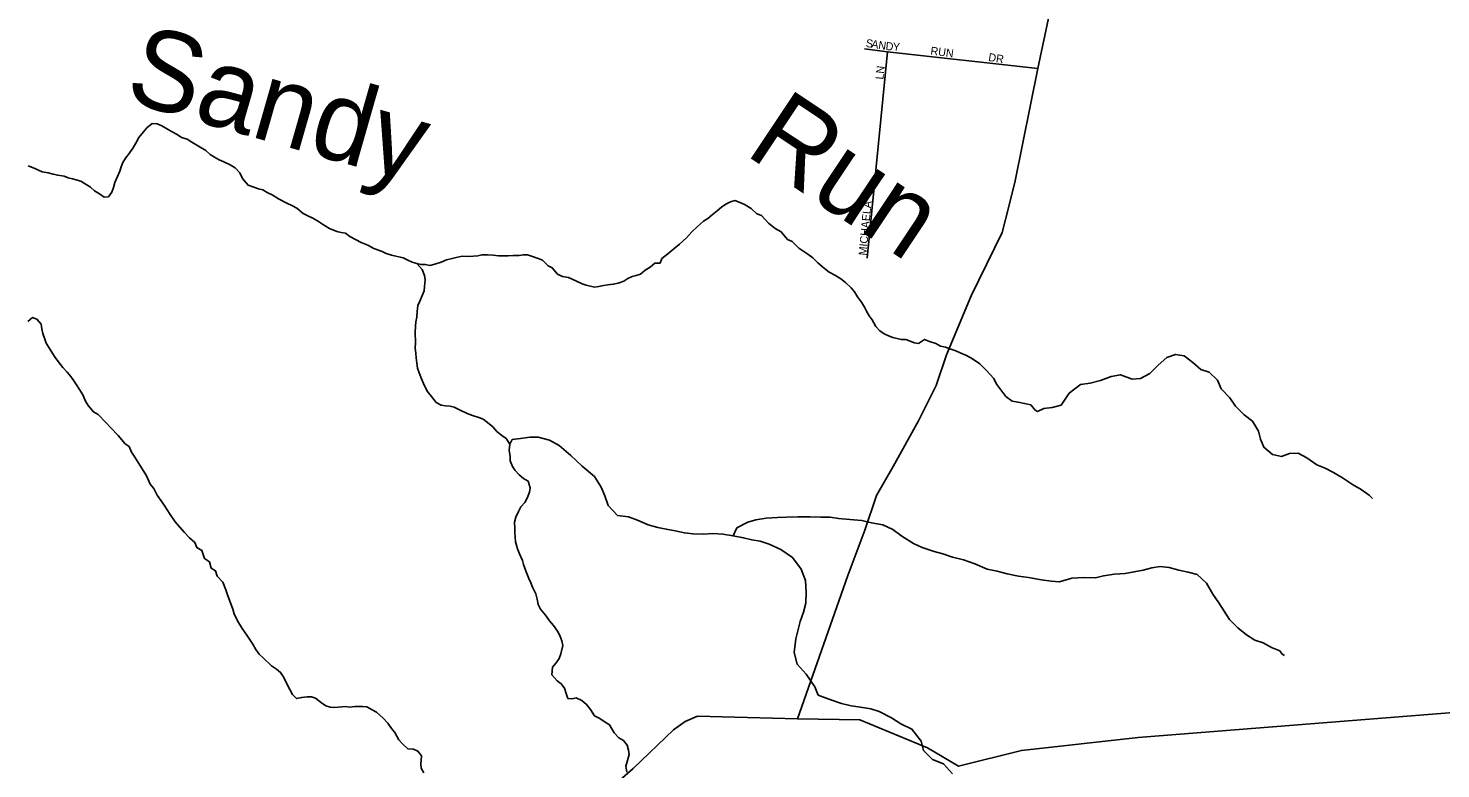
# Model space of a CAD drawing. Extents: x 1310247 to 1664935, y 284496 to 704931.
# Drawn here: x 1538644 to 1547469, y 566523 to 571154 of the extents above; entities that cross this region are included whole.
import ezdxf

# ---------------------------------------------------------------- set-up
doc = ezdxf.new("R2010")
doc.units = 0
for name, color, linetype in [('GM_P_State_Location', 7, 'Continuous'), ('GM_X_County_Road_Text', 7, 'Continuous'), ('GM_X_Minor_Lake_Text', 7, 'Continuous'), ('GM_X_Minor_River_Text', 7, 'Continuous'), ('GM_X_State_Location', 7, 'Continuous')]:
    doc.layers.add(name, color=color, linetype=linetype)

msp = doc.modelspace()

# ---------------------------------------------------------------- linework, layer by layer
at = {"layer": 'GM_X_County_Road_Text'}
for points in [[(1545638.2, 575693.2), (1545540.8, 574922), (1545411.4, 574191.3), (1545361.3, 573969.2), (1545309, 573665.5), (1545285.2, 573526.7), (1545254.7, 573392.7), (1545253.5, 573097.4), (1545301.9, 572769.2), (1545309.4, 572626.4), (1545234.3, 572240.1), (1544952.2, 570902.1), (1544810.7, 570199.1), (1544773.8, 570047.1), (1544728.7, 569877.2), (1544534.9, 569481.1), (1544381.9, 569112.3), (1544316.2, 568918.8), (1544205.9, 568697.9), (1544048.3, 568413.6), (1543944.6, 568232.8), (1543870.5, 568015.3), (1543765.1, 567732.1), (1543450.1, 566834.3)], [(1543450.1, 566834.3), (1543839.4, 566829.3), (1544261.8, 566655), (1544456.5, 566539.1), (1544849.7, 566638.3), (1545578.7, 566718.2), (1548335.9, 566936.7)], [(1538600, 564340.9), (1538787.7, 564395.7), (1539385.1, 564694), (1539651, 564855.8), (1539820.7, 565139.7), (1539945.6, 565392.4), (1540005.2, 565469.6), (1540345.3, 565632), (1541253.6, 565910.6), (1541620.9, 566022.4), (1541934.3, 566147.2), (1542106.7, 566248.4), (1542422.8, 566525.7), (1542676, 566766.1), (1542749.2, 566818.9), (1542826.1, 566851.7), (1543450.1, 566834.3)]]:
    msp.add_lwpolyline(points, dxfattribs=at)
at = {"layer": 'GM_X_Minor_River_Text'}
for points in [[(1538643.9, 570292.8), (1538682.1, 570278.7), (1538732.2, 570254.7), (1538768.3, 570248.6), (1538800.4, 570240.6), (1538828.5, 570234.6), (1538868.6, 570228.6), (1538894.7, 570218.5), (1538920.8, 570212.5), (1538972.9, 570196.5), (1539033.1, 570160.4), (1539059.2, 570136.3), (1539089.3, 570118.2), (1539119.4, 570098.2), (1539145.5, 570100.2), (1539167.5, 570128.3), (1539177.6, 570158.4), (1539185.6, 570188.4), (1539201.6, 570226.5), (1539215.7, 570260.7), (1539225.7, 570286.7), (1539235.7, 570314.8), (1539251.8, 570340.9), (1539275.8, 570371), (1539301.9, 570409.1), (1539316, 570435.2), (1539336, 570471.3), (1539364.1, 570505.4), (1539386.2, 570531.4), (1539418.3, 570557.5), (1539450.4, 570555.5), (1539478.4, 570543.5), (1539514.6, 570523.4), (1539542.6, 570505.4), (1539574.7, 570489.3), (1539602.8, 570471.3), (1539636.9, 570459.2), (1539667, 570441.2), (1539719.2, 570409.1), (1539753.3, 570389), (1539781.4, 570364.9), (1539807.4, 570346.9), (1539837.5, 570330.8), (1539865.6, 570318.8), (1539905.7, 570298.8), (1539937.8, 570280.7), (1539965.9, 570248.6), (1539984, 570214.5), (1540018.1, 570172.4), (1540054.2, 570160.3), (1540082.3, 570150.3), (1540110.4, 570142.3), (1540136.5, 570126.2), (1540168.5, 570112.2), (1540208.7, 570086.1), (1540260.8, 570060), (1540294.9, 570044), (1540323, 570027.9), (1540361.1, 569995.8), (1540391.2, 569979.8)], [(1540391.2, 569979.8), (1540423.3, 569965.8), (1540457.4, 569945.7), (1540489.5, 569923.6), (1540525.6, 569901.6), (1540571.8, 569883.5), (1540599.9, 569875.5), (1540625.9, 569871.5), (1540654, 569851.4), (1540688.1, 569833.4), (1540724.2, 569813.3), (1540766.4, 569797.3), (1540804.5, 569777.2), (1540854.6, 569757.1), (1540880.7, 569745.1), (1540914.8, 569735.1), (1540987, 569717), (1541015.1, 569703), (1541043.2, 569690.9), (1541071.3, 569682.9), (1541097.4, 569676.9), (1541125.4, 569676.9), (1541153.5, 569670.9), (1541185.6, 569678.9), (1541223.7, 569690.9), (1541257.8, 569705), (1541291.9, 569713), (1541318, 569721), (1541356.1, 569729), (1541396.3, 569727), (1541452.4, 569731.1), (1541478.5, 569737.1), (1541514.6, 569737.1), (1541548.7, 569735.1), (1541582.8, 569731), (1541643, 569731), (1541673.1, 569733), (1541711.2, 569733), (1541737.3, 569737.1), (1541763.4, 569737.1), (1541795.5, 569727), (1541829.6, 569713), (1541857.7, 569703), (1541891.8, 569666.9), (1541917.8, 569654.8), (1541951.9, 569616.7), (1541982, 569600.7), (1542020.1, 569594.7), (1542066.3, 569574.6), (1542104.4, 569554.5), (1542130.5, 569546.5), (1542182.6, 569534.5), (1542208.7, 569538.5), (1542238.8, 569544.5), (1542264.9, 569548.5), (1542299, 569552.5), (1542329.1, 569558.5), (1542365.2, 569572.6), (1542391.3, 569588.6), (1542417.3, 569600.7), (1542443.4, 569606.7), (1542469.5, 569616.7), (1542499.6, 569640.8), (1542529.7, 569658.8), (1542559.8, 569684.9), (1542591.9, 569684.9), (1542601.9, 569713), (1542640, 569743.1), (1542678.1, 569775.2), (1542712.2, 569803.3), (1542756.4, 569843.4), (1542790.5, 569879.5), (1542826.6, 569913.6), (1542862.7, 569947.7), (1542890.8, 569963.7), (1542916.8, 569985.8), (1542948.9, 570011.9), (1542975, 570033.9), (1543003.1, 570054), (1543031.2, 570068), (1543059.3, 570076.1), (1543097.4, 570062), (1543123.5, 570050), (1543161.6, 570025.9), (1543195.7, 569993.8), (1543225.8, 569981.8), (1543269.9, 569933.7), (1543310, 569901.5), (1543348.1, 569879.5), (1543388.3, 569833.3), (1543416.3, 569819.3), (1543458.5, 569779.2), (1543484.6, 569761.1), (1543514.6, 569741.1), (1543546.7, 569717), (1543576.8, 569686.9), (1543619, 569650.8), (1543649.1, 569628.8), (1543687.2, 569606.7), (1543721.3, 569586.6), (1543749.4, 569564.6)], [(1541071.3, 569682.9), (1541105.4, 569644.8), (1541119.4, 569606.7), (1541123.4, 569580.6), (1541119.4, 569538.5), (1541117.4, 569512.4), (1541107.4, 569486.3), (1541091.4, 569446.2), (1541079.3, 569420.2), (1541073.3, 569382), (1541071.3, 569347.9), (1541065.3, 569317.9), (1541063.3, 569289.8), (1541061.3, 569251.7), (1541063.3, 569187.5), (1541061.3, 569153.4), (1541065.3, 569121.3), (1541067.3, 569093.2), (1541071.3, 569059.1), (1541075.3, 569029), (1541087.3, 568999), (1541101.4, 568960.8), (1541113.4, 568932.8), (1541137.5, 568884.7), (1541163.6, 568850.5), (1541193.7, 568812.4), (1541223.8, 568796.4), (1541251.9, 568792.4), (1541279.9, 568790.4), (1541306, 568784.4), (1541342.1, 568766.3), (1541386.2, 568744.2), (1541420.4, 568732.2), (1541460.5, 568720.2), (1541486.6, 568708.1), (1541514.6, 568688.1), (1541546.7, 568662), (1541572.8, 568631.9), (1541602.9, 568607.9), (1541631, 568587.8), (1541653.1, 568553.7), (1541649.1, 568515.6), (1541655.1, 568475.5), (1541655.1, 568449.4), (1541669.1, 568413.3), (1541687.2, 568387.2), (1541711.2, 568361.2), (1541739.3, 568337.1), (1541767.4, 568321.1), (1541779.4, 568278.9), (1541775.4, 568252.9), (1541761.4, 568214.8), (1541747.4, 568188.7), (1541721.3, 568160.6), (1541707.2, 568132.6), (1541691.2, 568096.5), (1541683.2, 568064.4), (1541685.2, 568026.3), (1541685.2, 568000.2), (1541689.2, 567942), (1541701.2, 567897.9), (1541713.2, 567867.8), (1541731.3, 567825.7), (1541739.3, 567799.7), (1541755.4, 567755.5), (1541771.4, 567713.4), (1541783.5, 567685.3), (1541795.5, 567659.3), (1541815.6, 567617.2), (1541823.6, 567583.1), (1541829.6, 567551), (1541845.6, 567520.9), (1541875.7, 567482.8), (1541901.8, 567448.7), (1541925.9, 567418.7), (1541950, 567384.5), (1541966, 567356.5), (1541978, 567322.4), (1541984.1, 567294.3), (1541972, 567242.2), (1541962, 567212.1), (1541941.9, 567186), (1541919.9, 567158), (1541915.9, 567109.8), (1541948, 567073.7), (1541974, 567053.7), (1541994.1, 567027.6), (1542006.1, 566993.5), (1542016.2, 566963.4), (1542042.2, 566961.4), (1542068.3, 566967.5), (1542102.4, 566949.4), (1542132.5, 566925.3), (1542156.6, 566893.3), (1542182.7, 566853.2), (1542214.8, 566837.1), (1542248.9, 566815.1), (1542274.9, 566797), (1542305, 566746.9), (1542335.1, 566716.8), (1542363.2, 566698.8)], [(1543749.4, 569564.6), (1543785.5, 569530.5), (1543807.5, 569504.4), (1543825.6, 569474.3), (1543849.7, 569440.2), (1543869.7, 569410.1), (1543881.8, 569384), (1543897.8, 569356), (1543915.9, 569329.9), (1543939.9, 569287.8), (1543964, 569261.7), (1543992.1, 569243.7), (1544018.2, 569229.6), (1544046.3, 569219.6), (1544098.4, 569207.5), (1544126.5, 569207.5), (1544154.6, 569197.5), (1544180.7, 569185.5), (1544206.7, 569181.5), (1544244.9, 569207.5), (1544275, 569195.5), (1544315.1, 569181.5), (1544343.2, 569165.4), (1544375.3, 569159.4), (1544409.4, 569147.4), (1544439.4, 569137.3), (1544467.5, 569123.3), (1544505.6, 569107.3), (1544543.8, 569087.2), (1544589.9, 569055.1), (1544632, 569013), (1544674.2, 568964.9), (1544696.2, 568926.8), (1544714.3, 568900.7), (1544752.4, 568850.5), (1544792.5, 568822.5), (1544828.6, 568814.4), (1544908.9, 568798.4), (1544934.9, 568766.3), (1544949, 568756.3)], [(1538642, 569319.9), (1538672, 569344), (1538698.1, 569334), (1538724.2, 569303.9), (1538730.2, 569273.8), (1538736.2, 569245.7), (1538748.3, 569209.6), (1538756.3, 569183.6), (1538792.4, 569127.4), (1538808.5, 569101.3), (1538830.5, 569069.2), (1538860.6, 569033.1), (1538886.7, 569003), (1538910.8, 568975), (1538928.8, 568948.9), (1538944.9, 568922.8), (1538964.9, 568894.7), (1538985, 568860.6), (1539003.1, 568822.5)], [(1545541, 568958.9), (1545594.4, 568963), (1545651.3, 568993.6), (1545702.8, 569046.4), (1545758.3, 569095.1), (1545812.9, 569113.7), (1545866.8, 569104.3), (1545919.8, 569062.7), (1545970.8, 569019.2), (1546022.5, 569003.8), (1546075.3, 568952.2), (1546098, 568899.4), (1546150.6, 568841.8), (1546187.3, 568790.7), (1546240.1, 568737.1), (1546293.1, 568697.5), (1546331.6, 568634.3), (1546342.3, 568583.8), (1546363, 568533.1), (1546417.9, 568487.5), (1546473.8, 568476), (1546524.4, 568494.7), (1546578.6, 568497.3), (1546632, 568467.8), (1546695, 568423.9), (1546746.5, 568402.5), (1546799.9, 568375), (1546855.2, 568341.4), (1546918.2, 568299.6), (1546971.6, 568270.1), (1547022.8, 568234.6), (1547042.3, 568212)], [(1544949, 568756.3), (1544990.2, 568775.7), (1545042.4, 568782.7), (1545096.8, 568795.6), (1545148.5, 568870.7), (1545217.7, 568925.5), (1545278, 568934.3), (1545344.5, 568950.9), (1545411.1, 568975.6), (1545467.5, 568986.5), (1545541, 568958.9)], [(1539003.1, 568822.5), (1539019.1, 568794.5), (1539051.2, 568754.3), (1539081.3, 568738.3), (1539129.4, 568688.2), (1539159.5, 568654), (1539205.7, 568607.9), (1539249.8, 568555.8), (1539275.9, 568537.7), (1539289.9, 568503.6), (1539310, 568471.5), (1539342.1, 568421.4), (1539366.2, 568381.3), (1539382.2, 568355.2), (1539406.3, 568303.1), (1539428.4, 568275), (1539450.4, 568234.9), (1539474.5, 568198.8), (1539494.6, 568170.7), (1539530.7, 568112.6), (1539562.8, 568066.4), (1539618.9, 568002.3), (1539651, 567966.2), (1539685.1, 567938.1), (1539697.2, 567906), (1539729.3, 567887.9), (1539745.3, 567837.8), (1539777.4, 567817.8), (1539787.4, 567777.7), (1539813.5, 567761.6), (1539825.6, 567727.5), (1539859.7, 567689.4), (1539879.7, 567641.3), (1539891.8, 567605.2), (1539907.8, 567561.1), (1539921.8, 567521), (1539931.9, 567492.9), (1539951.9, 567448.8), (1539980, 567400.6), (1540010.1, 567358.5), (1540026.2, 567332.5), (1540048.2, 567302.4), (1540066.3, 567268.3), (1540086.3, 567240.2), (1540112.4, 567216.2), (1540164.6, 567166), (1540194.7, 567146), (1540220.7, 567125.9), (1540240.8, 567093.8), (1540262.9, 567049.7), (1540278.9, 567019.6), (1540295, 566987.5), (1540321, 566961.5), (1540353.1, 566969.5), (1540387.2, 566973.5), (1540413.3, 566973.5), (1540439.4, 566965.5), (1540475.5, 566935.4), (1540503.6, 566917.4), (1540531.7, 566909.3), (1540559.8, 566905.3), (1540624, 566913.3), (1540652, 566909.3), (1540684.1, 566913.3), (1540732.3, 566913.3), (1540760.4, 566911.3), (1540792.5, 566891.3), (1540820.5, 566877.2), (1540862.7, 566839.2), (1540890.8, 566809.1), (1540914.8, 566775), (1540934.9, 566748.9), (1540959, 566704.8), (1540983, 566678.7), (1541015.1, 566648.7), (1541051.2, 566644.6), (1541079.3, 566632.6), (1541101.4, 566604.5), (1541097.4, 566552.4), (1541099.4, 566526.3), (1541115.4, 566498.3)], [(1541653.1, 568553.7), (1541667.9, 568581.7), (1541720.2, 568588.7), (1541778.5, 568597.5), (1541830.6, 568596.4), (1541900.3, 568576.9), (1541961.7, 568543.5), (1542034.6, 568481.9), (1542105.3, 568414.2), (1542182.1, 568350.4), (1542224.8, 568283.4), (1542245.7, 568228.8), (1542268.5, 568170.1), (1542325.3, 568106.8), (1542395.3, 568099.3), (1542450.9, 568078.1), (1542516.5, 568048.7), (1542578.2, 568031.3), (1542630.1, 568022.2), (1542686, 568011), (1542743.8, 567997.8), (1542797.8, 567992.7), (1542863.9, 567989.3), (1542924.1, 567994.1), (1542984.1, 567990.8), (1543048, 567979.5), (1543113.9, 567968.1), (1543165.7, 567955), (1543217.6, 567945.9), (1543273.4, 567926.7), (1543346.8, 567893.1), (1543419.9, 567843.4), (1543472.5, 567772.1), (1543501.1, 567701.3), (1543505.6, 567627), (1543502.1, 567558.9), (1543486.9, 567503.1), (1543467.7, 567443.3), (1543439.4, 567335.6), (1543429.6, 567249.5), (1543448.1, 567177), (1543504.9, 567113.6), (1543559.4, 567036.3), (1543580.3, 566983.7), (1543651.9, 566956.1), (1543725.5, 566930.5), (1543785.3, 566917.3), (1543843.2, 566908.1), (1543909.2, 566898.7), (1543960.9, 566881.6), (1544038.2, 566841.8), (1544095.6, 566804.6), (1544165, 566771), (1544223.5, 566695.6), (1544238.4, 566637.2), (1544293.3, 566581.9), (1544362.9, 566554.4), (1544419.7, 566491)], [(1543048, 567979.5), (1543071.1, 568029.1), (1543140, 568065.8), (1543190.4, 568078.8), (1543254.7, 568089.5), (1543324.9, 568094.1), (1543381.1, 568096.9), (1543453.2, 568097.4), (1543529.4, 568097.9), (1543595.5, 568096.5), (1543653.6, 568095.3), (1543707.5, 568088.2), (1543777.5, 568080.7), (1543851.5, 568075.2), (1543913.3, 568061.8), (1543983.2, 568048.4), (1544046.7, 568019), (1544102, 567977.7), (1544175.2, 567932.1), (1544228.7, 567906.9), (1544304.3, 567881.3), (1544358.1, 567866.1), (1544419.8, 567846.8), (1544487.6, 567829.3), (1544559.2, 567803.8), (1544634.7, 567772.1), (1544698.5, 567758.8), (1544760.3, 567741.5), (1544832.1, 567727.9), (1544894.1, 567718.6), (1544973.9, 567704.9), (1545035.9, 567695.7), (1545087.9, 567692.6), (1545164.5, 567715.1), (1545238.7, 567719.5), (1545312.8, 567716), (1545363.2, 567729), (1545431.5, 567739.6), (1545497.7, 567744.3)], [(1545497.7, 567744.3), (1545554.4, 567753.8), (1545610.8, 567764.4), (1545663.3, 567779), (1545715.7, 567787.7), (1545771.7, 567782.2), (1545833.4, 567764.5), (1545891.2, 567752.9), (1545947, 567737.4), (1546005.7, 567683.6), (1546046, 567614.3), (1546082.7, 567561.2), (1546115.4, 567508.1), (1546150.1, 567457), (1546200.8, 567403.5), (1546255.8, 567359.9), (1546307, 567326.4), (1546358.8, 567311), (1546412.1, 567281.5), (1546463.7, 567260.1), (1546479.2, 567239.6)], [(1546479.2, 567239.6), (1546493, 567231.2)], [(1542363.2, 566698.8), (1542385.3, 566670.7), (1542395.3, 566638.6), (1542399.3, 566612.5), (1542387.3, 566574.4), (1542377.2, 566538.4), (1542383.3, 566502.3)]]:
    msp.add_lwpolyline(points, dxfattribs=at)
at = {"layer": 'GM_X_State_Location'}
for points in [[(1543868.4, 571024.1), (1544013.7, 571006.5), (1544952.2, 570902.1)], [(1543885.3, 569715.2), (1544013.7, 571006.5)]]:
    msp.add_lwpolyline(points, dxfattribs=at)

# ---------------------------------------------------------------- texts
at = {"layer": 'GM_P_State_Location'}
for s, rotation, p in [('S', 351.16659, (1543874.4, 571037.4)), ('A', 351.18124, (1543909.2, 571032)), ('N', 351.13419, (1543952.6, 571025.2)), ('D', 354.52939, (1543999.3, 571018)), ('Y', 356.53644, (1544045, 571013.7)), ('RUN', 352.69848, (1544278.9, 570989)), ('DR', 351.03269, (1544640, 570949.3)), ('LN', 83.99577, (1543986.7, 570831)), ('MICHAELA', 84.52307, (1543881.1, 569730.9))]:
    msp.add_text(s, height=50, rotation=rotation, dxfattribs=at).set_placement(p)
at = {"layer": 'GM_X_Minor_Lake_Text'}
for s, height, rotation, p in [('Sandy', 500.01, 344.05642, (1539234.6, 570704.6)), ('Run', 500.07, 326.30996, (1543112.9, 570369.6))]:
    msp.add_text(s, height=height, rotation=rotation, dxfattribs=at).set_placement(p)

doc.saveas('drawing.dxf')
